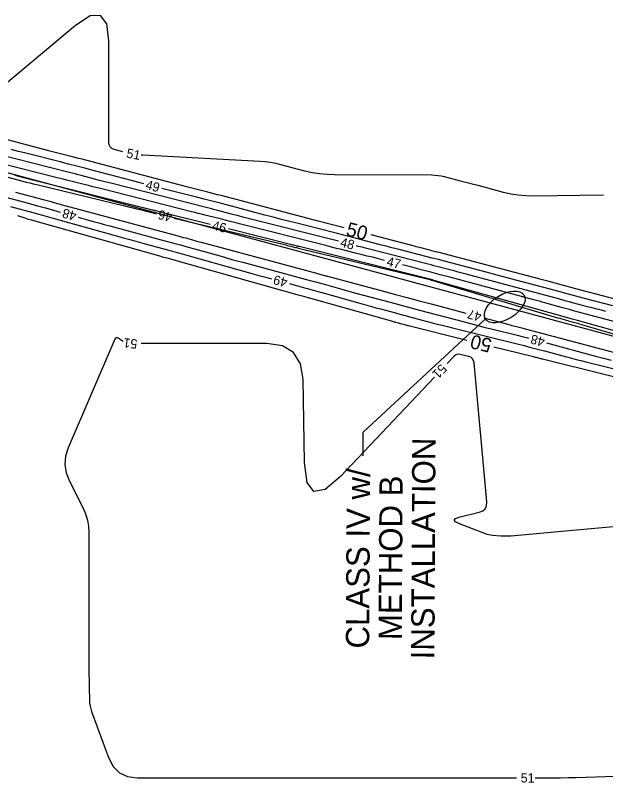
# Model space of a CAD drawing. Extents: x 2384780 to 2405861, y 547869 to 573706.
# Drawn here: x 2395138.4 to 2395265, y 553863.6 to 554028.2 of the extents above; entities that cross this region are included whole.
import ezdxf

# ---------------------------------------------------------------- set-up
doc = ezdxf.new("R2010")
doc.units = 0
for name, color, linetype in [('Breaklines', 7, 'Continuous'), ('Old_Level_5', 7, 'Continuous'), ('Old_Level_6', 7, 'Continuous'), ('Old_Level_60', 7, 'Continuous'), ('Old_Level_61', 7, 'Continuous')]:
    doc.layers.add(name, color=color, linetype=linetype)

# ---------------------------------------------------------------- blocks, each defined once
blk = doc.blocks.new('BUBBLE')
at = {"layer": 'Old_Level_6'}
blk.add_ellipse((0, 0), major_axis=(192.5, 153.8), ratio=0.548538, dxfattribs=at)

msp = doc.modelspace()

# ---------------------------------------------------------------- linework, layer by layer
at = {"layer": 'Breaklines'}
msp.add_line((2395314.8815, 553946.345), (2395018.7265, 554026.1745), dxfattribs=at)
at = {"layer": 'Old_Level_5'}
for p in [(2395239.286, 553963.07225), (2395213.05975, 553933.722)]:
    msp.add_line(p, (2395213.05975, 553938.7475), dxfattribs=at)
at = {"layer": 'Old_Level_60'}
for points in [[(2395161.4875, 553998.9295), (2395159.6595, 553999.409), (2395159.151, 553999.6175), (2395158.78775, 553999.938), (2395158.56975, 554000.37075), (2395158.497, 554000.9155), (2395158.49475, 554022.67475), (2395158.04725, 554026.38075), (2395156.70575, 554028.17325), (2395154.46975, 554028.0525), (2395151.33975, 554026.01825), (2395130.9655, 554008.983)], [(2395207.7315, 553979.7135), (2395188.09, 553984.6895), (2395187.19075, 553984.9185), (2395186.29225, 553985.1495), (2395185.39425, 553985.3825), (2395184.49675, 553985.61775), (2395181.566, 553986.3895), (2395180.93775, 553986.55425), (2395180.309, 553986.71725), (2395179.68, 553986.879), (2395179.05075, 553987.03925), (2395159.17775, 553992.07525), (2395158.26075, 553992.30875), (2395157.34425, 553992.54425), (2395156.42825, 553992.782), (2395155.513, 553993.02175), (2395152.524, 553993.809), (2395151.88325, 553993.97675), (2395151.242, 553994.14325), (2395150.6005, 553994.30825), (2395149.95875, 553994.47175), (2395130.2635, 553999.4635)], [(2395165.95675, 553992.05375), (2395164.939, 553992.31775), (2395163.3355, 553992.738), (2395155.1255, 553994.89975), (2395153.36575, 553995.361), (2395151.605, 553995.818), (2395149.84325, 553996.271), (2395148.08025, 553996.72), (2395140.70825, 553998.5885), (2395139.129, 553998.99075), (2395137.55075, 553999.3965)], [(2395217.6245, 553975.61125), (2395216.11925, 553975.9925), (2395215.015, 553976.27175), (2395213.91075, 553976.55), (2395212.806, 553976.82725), (2395211.70125, 553977.10375), (2395208.0915, 553978.005), (2395207.318, 553978.1985), (2395206.54475, 553978.3925), (2395205.77175, 553978.5875), (2395204.99875, 553978.783), (2395186.5405, 553983.46), (2395185.51275, 553983.72), (2395184.485, 553983.97925), (2395183.45675, 553984.23725), (2395182.4285, 553984.49475), (2395179.069, 553985.33375), (2395178.34925, 553985.514), (2395177.6295, 553985.69475), (2395176.91, 553985.876), (2395176.1905, 553986.058), (2395156.979, 553990.927), (2395156.02525, 553991.16825), (2395155.07125, 553991.40875), (2395154.11725, 553991.6485), (2395153.163, 553991.8875), (2395150.04525, 553992.6665), (2395149.37725, 553992.83375), (2395148.7095, 553993.0015), (2395148.04175, 553993.17), (2395147.37425, 553993.33875), (2395127.06925, 553998.48575)], [(2395264.5485, 553989.62475), (2395249.55475, 553989.40475), (2395247.9205, 553989.4365), (2395246.29975, 553989.58), (2395244.693, 553989.835), (2395243.09975, 553990.20175), (2395237.6705, 553991.64825), (2395236.68375, 553991.90975), (2395235.6965, 553992.169), (2395234.7085, 553992.426), (2395233.72, 553992.6805), (2395230.48975, 553993.50775), (2395229.79475, 553993.66325), (2395229.094, 553993.77525), (2395228.388, 553993.84375), (2395227.67625, 553993.8685), (2395206.91625, 553993.95625), (2395205.29825, 553994.01325), (2395203.693, 553994.17025), (2395202.101, 553994.42775), (2395200.522, 553994.78525), (2395195.38525, 553996.11725), (2395194.28, 553996.3745), (2395193.16625, 553996.576), (2395192.04375, 553996.72125), (2395190.9125, 553996.8105), (2395165.746, 553998.16975), (2395165.41225, 553998.19625)], [(2395136.51725, 553993.5235), (2395140.0095, 553992.615), (2395140.758, 553992.422), (2395141.50775, 553992.23225), (2395142.258, 553992.04575), (2395143.00925, 553991.86275), (2395164.4875, 553986.6775), (2395165.14425, 553986.51775), (2395165.8, 553986.3555), (2395166.4555, 553986.19075), (2395167.11025, 553986.02375), (2395168.637, 553985.631)], [(2395180.2475, 553983.31675), (2395170.727, 553985.69475), (2395170.442, 553985.76625), (2395170.157, 553985.83775), (2395169.872, 553985.9095), (2395169.587, 553985.98175), (2395168.6565, 553986.2175), (2395168.457, 553986.268), (2395168.2575, 553986.31825), (2395168.058, 553986.3685), (2395167.85825, 553986.4185), (2395142.1515, 553992.8425), (2395141.74325, 553992.94475), (2395141.33475, 553993.04725), (2395140.9265, 553993.15025), (2395140.5185, 553993.2535), (2395139.18525, 553993.5915), (2395138.8995, 553993.66375), (2395138.61375, 553993.73575), (2395138.328, 553993.80775)], [(2395266.59925, 553965.8455), (2395260.481, 553967.45675), (2395258.648, 553967.9405), (2395256.8155, 553968.4265), (2395254.98375, 553968.91475), (2395253.1525, 553969.405), (2395245.756, 553971.38975), (2395244.17075, 553971.81425), (2395242.585, 553972.23675), (2395240.99875, 553972.6575), (2395239.412, 553973.07625), (2395230.5115, 553975.42025), (2395229.17075, 553975.7715), (2395227.829, 553976.11975), (2395226.48675, 553976.46475), (2395225.1435, 553976.80675), (2395220.75425, 553977.9185), (2395219.814, 553978.158), (2395218.87425, 553978.3995), (2395217.93525, 553978.64325), (2395216.99675, 553978.88925), (2395211.8875, 553980.23475), (2395210.7925, 553980.52175), (2395209.69675, 553980.80625), (2395208.60025, 553981.088), (2395207.503, 553981.36725), (2395199.1245, 553983.49), (2395197.32975, 553983.947), (2395195.53575, 553984.408), (2395193.74325, 553984.8735), (2395191.9515, 553985.343), (2395184.04225, 553987.42575), (2395182.34675, 553987.87), (2395180.65025, 553988.31025), (2395178.953, 553988.74675), (2395177.2545, 553989.17925), (2395169.8315, 553991.06025)], [(2395130.199, 553990.80625), (2395141.436, 553987.7885), (2395143.15625, 553987.3235), (2395144.875, 553986.8535), (2395146.59225, 553986.378), (2395148.07775, 553985.962)], [(2395138.4505, 553990.276), (2395144.37, 553988.68625), (2395144.94325, 553988.5315), (2395145.51575, 553988.37475), (2395146.088, 553988.2165), (2395146.6595, 553988.05625), (2395148.52625, 553987.53025), (2395148.9265, 553987.418), (2395149.327, 553987.30725), (2395149.728, 553987.19775), (2395150.129, 553987.0895), (2395173.56425, 553980.805), (2395174.0315, 553980.679), (2395174.4985, 553980.55125), (2395174.96475, 553980.42225), (2395175.43075, 553980.29175), (2395176.9525, 553979.8625), (2395177.27875, 553979.77125), (2395177.60525, 553979.68075), (2395177.93225, 553979.5915), (2395178.25925, 553979.5035), (2395203.01375, 553972.87575), (2395203.251, 553972.81175), (2395203.488, 553972.747), (2395203.72475, 553972.6815), (2395203.9615, 553972.61525), (2395204.734, 553972.39725), (2395204.8995, 553972.35075), (2395205.06525, 553972.305), (2395205.23125, 553972.25975), (2395205.39725, 553972.215), (2395217.36975, 553969.013), (2395219.93525, 553968.32725), (2395222.501, 553967.64225), (2395225.067, 553966.95775), (2395227.63325, 553966.274), (2395235.019, 553964.30675)], [(2395137.3935, 553987.18825), (2395142.18525, 553985.90125), (2395143.21175, 553985.624), (2395144.23725, 553985.3435), (2395145.262, 553985.05975), (2395146.28575, 553984.773), (2395160.352, 553980.8085), (2395161.8255, 553980.39575), (2395163.30025, 553979.98775), (2395164.7765, 553979.58425), (2395166.25375, 553979.18575), (2395171.082, 553977.891), (2395172.11625, 553977.61175), (2395173.14925, 553977.3295), (2395174.18175, 553977.04375), (2395175.213, 553976.75475), (2395189.1615, 553972.8215), (2395190.64675, 553972.40525), (2395192.13325, 553971.994), (2395193.3505, 553971.66175)], [(2395151.92775, 553984.87725), (2395153.91075, 553984.31825), (2395155.112, 553983.98175), (2395156.31425, 553983.64925), (2395157.51725, 553983.3205), (2395158.72175, 553982.9955), (2395170.50075, 553979.83675), (2395172.16225, 553979.38825), (2395173.82225, 553978.9345), (2395175.48075, 553978.4755), (2395177.138, 553978.011), (2395182.54875, 553976.48525), (2395183.70875, 553976.16025), (2395184.86975, 553975.839), (2395186.032, 553975.52175), (2395187.195, 553975.20825), (2395200.62375, 553971.613), (2395201.6995, 553971.323), (2395202.77425, 553971.0295), (2395203.84825, 553970.73225), (2395204.921, 553970.4315), (2395208.42425, 553969.443), (2395209.17525, 553969.2325), (2395209.927, 553969.02475), (2395210.67925, 553968.81925), (2395211.4325, 553968.6165), (2395218.78975, 553966.649), (2395220.3665, 553966.2275), (2395221.94325, 553965.8065), (2395223.52, 553965.38575), (2395225.097, 553964.9655), (2395234.44525, 553962.4755), (2395236.037, 553962.05525), (2395237.6305, 553961.64175), (2395239.22575, 553961.235), (2395240.8225, 553960.83525), (2395246.04225, 553959.53975), (2395247.16, 553959.26), (2395248.27675, 553958.9755), (2395248.4965, 553958.9185)], [(2395172.52025, 553984.672), (2395196.1405, 553978.9955), (2395196.4625, 553978.9175), (2395196.78425, 553978.8385), (2395197.1055, 553978.75825), (2395197.42675, 553978.677), (2395198.475, 553978.41), (2395198.7, 553978.35325), (2395198.92475, 553978.297), (2395199.15, 553978.242), (2395199.3755, 553978.1875), (2395227.3855, 553971.481), (2395227.41775, 553971.47325), (2395227.45, 553971.4655), (2395227.482, 553971.4575), (2395227.514, 553971.4495), (2395227.61875, 553971.423), (2395227.64125, 553971.41725), (2395227.66375, 553971.4115), (2395227.686, 553971.4055), (2395227.7085, 553971.39925), (2395227.8635, 553971.35625), (2395227.89675, 553971.347), (2395227.92975, 553971.3375), (2395227.963, 553971.328), (2395227.996, 553971.31825), (2395254.747, 553963.32625), (2395255.20325, 553963.1915), (2395255.6605, 553963.059), (2395256.11825, 553962.929), (2395256.57675, 553962.80175), (2395258.076, 553962.38975), (2395258.397, 553962.30075), (2395258.71775, 553962.21), (2395259.03775, 553962.11775), (2395259.35725, 553962.02375), (2395269.164, 553959.115)], [(2395280.7515, 553956.618), (2395259.00875, 553962.704), (2395258.72625, 553962.7825), (2395258.4435, 553962.8605), (2395258.16025, 553962.9375), (2395257.877, 553963.0135), (2395256.9515, 553963.261), (2395256.753, 553963.31425), (2395256.555, 553963.36825), (2395256.357, 553963.42275), (2395256.15925, 553963.47775), (2395227.95375, 553971.394), (2395227.926, 553971.40175), (2395227.89825, 553971.4095), (2395227.87075, 553971.417), (2395227.843, 553971.4245), (2395227.746, 553971.4505), (2395227.72975, 553971.45475), (2395227.7135, 553971.459), (2395227.6975, 553971.46325), (2395227.68125, 553971.46725), (2395227.62825, 553971.48075), (2395227.61675, 553971.48375), (2395227.6055, 553971.4865), (2395227.594, 553971.48925), (2395227.58275, 553971.49225), (2395199.286, 553978.55725), (2395199.1285, 553978.59675), (2395198.971, 553978.63625), (2395198.8135, 553978.676), (2395198.656, 553978.71575), (2395198.1415, 553978.84625), (2395198.03125, 553978.874), (2395197.921, 553978.90175), (2395197.81075, 553978.9295), (2395197.7005, 553978.95725), (2395184.12825, 553982.34725)], [(2395265.1075, 553964.6415), (2395264.1245, 553964.9045), (2395263.1415, 553965.16625), (2395262.158, 553965.427), (2395261.17425, 553965.68675), (2395257.96025, 553966.533), (2395257.27175, 553966.715), (2395256.58325, 553966.8975), (2395255.895, 553967.08075), (2395255.20725, 553967.265), (2395235.11425, 553972.657), (2395234.24975, 553972.8885), (2395233.385, 553973.11875), (2395232.52, 553973.34825), (2395231.655, 553973.5765), (2395228.828, 553974.321), (2395228.222, 553974.47975), (2395227.61575, 553974.63725), (2395227.009, 553974.79325), (2395226.402, 553974.94775), (2395214.09475, 553978.06525), (2395213.5495, 553978.204), (2395213.00475, 553978.344), (2395212.46025, 553978.4855), (2395211.916, 553978.628), (2395211.6035, 553978.71025)], [(2395281.60575, 553958.55075), (2395258.12675, 553964.8245), (2395257.282, 553965.05175), (2395256.438, 553965.2815), (2395255.59475, 553965.51375), (2395254.752, 553965.749), (2395252.001, 553966.521), (2395251.41125, 553966.68575), (2395250.821, 553966.8485), (2395250.23025, 553967.00975), (2395249.639, 553967.16925), (2395231.61475, 553972.00575), (2395229.577, 553972.54875), (2395227.537, 553973.08475), (2395225.4955, 553973.61325), (2395223.452, 553974.13475), (2395221.502, 553974.62875)], [(2395197.21325, 553970.6235), (2395199.97825, 553969.883), (2395201.02075, 553969.602), (2395202.06225, 553969.31775), (2395203.103, 553969.02975), (2395204.1425, 553968.73825), (2395212.8135, 553966.29175), (2395213.80025, 553966.01525), (2395214.78775, 553965.742), (2395215.77625, 553965.47225), (2395216.76575, 553965.20575), (2395219.9995, 553964.341), (2395220.6925, 553964.15575), (2395221.3855, 553963.97075), (2395222.0785, 553963.78575), (2395222.7715, 553963.60125), (2395227.83, 553962.25375), (2395228.91475, 553961.96725), (2395230.0005, 553961.6855), (2395231.08725, 553961.4085), (2395232.1755, 553961.136), (2395246.06575, 553957.689), (2395247.529, 553957.3225), (2395248.991, 553956.95), (2395250.45125, 553956.5715), (2395251.91025, 553956.18675), (2395256.673, 553954.92), (2395257.694, 553954.65075), (2395258.71625, 553954.38575), (2395259.73975, 553954.12525), (2395260.76425, 553953.86875), (2395275.3215, 553950.259)], [(2395238.88425, 553963.27725), (2395244.5665, 553961.76375), (2395244.91125, 553961.6725), (2395245.25675, 553961.583), (2395245.60225, 553961.49475), (2395245.94825, 553961.40825), (2395247.07925, 553961.1275), (2395247.3215, 553961.06675), (2395247.5635, 553961.00525), (2395247.80525, 553960.9425), (2395248.04675, 553960.87875), (2395272.87525, 553954.2755)], [(2395161.541, 553958.21975), (2395160.471, 553958.92525), (2395160.251, 553959.0285), (2395160.062, 553959.0285), (2395159.90425, 553958.92475), (2395159.77725, 553958.71725), (2395149.77775, 553935.438), (2395149.20475, 553933.62075), (2395149.0535, 553931.81725), (2395149.32375, 553930.028), (2395150.0155, 553928.25275), (2395152.9635, 553922.47575), (2395153.51625, 553921.219), (2395153.911, 553919.924), (2395154.14775, 553918.59125), (2395154.22675, 553917.2205), (2395154.22675, 553887.50575), (2395154.2295, 553886.6395), (2395154.237, 553885.77325), (2395154.25, 553884.90725), (2395154.268, 553884.04125), (2395154.33525, 553881.21225), (2395154.374, 553880.61075), (2395154.46125, 553880.0185), (2395154.597, 553879.43525), (2395154.78125, 553878.86125)], [(2395228.29825, 553950.596), (2395208.1555, 553929.25875), (2395204.85875, 553926.4625), (2395202.476, 553926.0275), (2395201.0075, 553927.95375), (2395200.45325, 553932.241), (2395200.136, 553950.10225), (2395199.598, 553953.45125), (2395198.12, 553955.84325), (2395195.702, 553957.2785), (2395192.344, 553957.757), (2395165.4485, 553957.757)], [(2395252.36425, 553957.89825), (2395262.89525, 553955.0975), (2395264.563, 553954.65775), (2395266.23275, 553954.225)], [(2395279.939, 553919.71275), (2395244.6955, 553916.48625), (2395244.154, 553916.448), (2395243.6125, 553916.43275), (2395243.071, 553916.4405), (2395242.529, 553916.471), (2395240.75875, 553916.608), (2395240.38225, 553916.65075), (2395240.012, 553916.72025), (2395239.64775, 553916.8165), (2395239.2895, 553916.9395), (2395233.70925, 553919.08175), (2395232.81875, 553919.52075), (2395232.53875, 553919.919), (2395232.869, 553920.2765), (2395233.80975, 553920.59375), (2395237.93725, 553921.57725), (2395238.70075, 553921.87475), (2395239.22275, 553922.346), (2395239.50275, 553922.991), (2395239.54125, 553923.8095), (2395236.82825, 553953.61425), (2395236.715, 553954.1235), (2395236.4775, 553954.5265), (2395236.116, 553954.82325), (2395235.63025, 553955.01375), (2395233.84075, 553955.46225), (2395233.47125, 553955.5105), (2395233.12975, 553955.46275), (2395232.81625, 553955.319), (2395232.531, 553955.0795), (2395231.04425, 553953.50475)], [(2395154.78125, 553878.86125), (2395158.4125, 553868.95175), (2395159.3955, 553867.05625), (2395160.75675, 553865.70225), (2395162.49625, 553864.89), (2395164.61425, 553864.61925), (2395172.15075, 553864.61925), (2395173.76575, 553864.61925), (2395175.38075, 553864.61925), (2395176.99575, 553864.61925), (2395178.61075, 553864.61925), (2395195.38575, 553864.61925), (2395197.693, 553864.61925), (2395200, 553864.61925), (2395202.307, 553864.61925), (2395204.61425, 553864.61925), (2395212.15075, 553864.61925), (2395213.76575, 553864.61925), (2395215.38075, 553864.61925), (2395216.99575, 553864.61925), (2395218.61075, 553864.61925), (2395235.38575, 553864.61925), (2395237.693, 553864.61925), (2395240, 553864.61925), (2395242.307, 553864.61925), (2395244.61425, 553864.61925), (2395245.95, 553864.61925)], [(2395249.95, 553864.61925), (2395252.15075, 553864.61925), (2395253.76575, 553864.626), (2395255.38025, 553864.64625), (2395256.99475, 553864.68025), (2395258.609, 553864.7275), (2395275.636, 553865.29875)]]:
    msp.add_lwpolyline(points, dxfattribs=at)
at = {"layer": 'Old_Level_61'}
for points in [[(2395208.95725, 553982.59425), (2395208.446, 553982.7245), (2395205.877, 553983.37525), (2395205.32675, 553983.51525), (2395204.77675, 553983.65675), (2395204.22725, 553983.79925), (2395203.678, 553983.94325), (2395182.56775, 553989.502), (2395181.78125, 553989.70825), (2395180.994, 553989.9125), (2395180.2065, 553990.115), (2395179.4185, 553990.31575), (2395176.8435, 553990.96825), (2395176.292, 553991.1085), (2395175.74075, 553991.25025), (2395175.18975, 553991.39325), (2395174.63925, 553991.53775), (2395153.54775, 553997.091), (2395152.7595, 553997.2975), (2395151.9705, 553997.5025), (2395151.181, 553997.7055), (2395150.39125, 553997.9065), (2395147.81025, 553998.56075), (2395147.25725, 553998.7015), (2395146.70475, 553998.84375), (2395146.1525, 553998.987), (2395145.6005, 553999.13175), (2395124.57625, 554004.667)], [(2395138.88825, 553985.206), (2395140.47475, 553984.7075), (2395140.8325, 553984.59725), (2395141.1915, 553984.4905), (2395141.5515, 553984.38775), (2395141.9125, 553984.28875), (2395143.09375, 553983.9715), (2395143.34675, 553983.903), (2395143.59975, 553983.834), (2395143.85225, 553983.764), (2395144.10475, 553983.69325), (2395169.62775, 553976.5), (2395169.95575, 553976.40825), (2395170.284, 553976.31725), (2395170.61275, 553976.2275), (2395170.9415, 553976.13875), (2395172.0165, 553975.8505), (2395172.24675, 553975.78825), (2395172.47675, 553975.7255), (2395172.7065, 553975.66175), (2395172.93625, 553975.5975), (2395198.80825, 553968.302), (2395199.101, 553968.22), (2395199.394, 553968.139), (2395199.6875, 553968.05875), (2395199.98125, 553967.97975), (2395200.94075, 553967.72275), (2395201.14625, 553967.66725), (2395201.35175, 553967.61125), (2395201.557, 553967.5545), (2395201.762, 553967.497), (2395219.2935, 553962.5505), (2395219.47, 553962.501), (2395219.64675, 553962.45225), (2395219.82375, 553962.404), (2395220.00075, 553962.35625), (2395220.5795, 553962.2015), (2395220.7035, 553962.16825), (2395220.8275, 553962.13525), (2395220.95175, 553962.102), (2395221.07575, 553962.069), (2395221.981, 553961.82775), (2395222.17525, 553961.7765), (2395222.3695, 553961.72625), (2395222.564, 553961.6765), (2395222.75875, 553961.62775), (2395235.25625, 553958.5265)], [(2395279.87825, 553963.936), (2395258.626, 553969.5325), (2395257.83625, 553969.741), (2395257.0465, 553969.9505), (2395256.25725, 553970.16075), (2395255.468, 553970.372), (2395252.89075, 553971.06375), (2395252.3385, 553971.2115), (2395251.786, 553971.35875), (2395251.23325, 553971.5055), (2395250.68025, 553971.65125), (2395229.03325, 553977.35175), (2395228.539, 553977.4815), (2395228.04425, 553977.60975), (2395227.5495, 553977.737), (2395227.05425, 553977.863), (2395225.436, 553978.273), (2395225.08925, 553978.36125), (2395224.74275, 553978.45025), (2395224.3965, 553978.54025), (2395224.0505, 553978.631), (2395214.76225, 553981.07675)], [(2395241.0795, 553957.08125), (2395249.26025, 553955.05125), (2395249.48475, 553954.995), (2395249.70875, 553954.938), (2395249.9325, 553954.88), (2395250.15625, 553954.821), (2395250.88625, 553954.62675), (2395251.04275, 553954.5855), (2395251.1995, 553954.545), (2395251.35625, 553954.505), (2395251.51325, 553954.46575), (2395278.51175, 553947.77075)]]:
    msp.add_lwpolyline(points, dxfattribs=at)

# ---------------------------------------------------------------- block references
at = {"layer": 'Old_Level_5', "xscale": 0.019687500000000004, "yscale": 0.019687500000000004, "rotation": 173.279012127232}
msp.add_blockref('BUBBLE', (2395243.40325, 553965.6355), dxfattribs=at)

# ---------------------------------------------------------------- texts
at = {"layer": 'Breaklines'}
for s, height, p in [('INSTALLATION', 4.9999995, (2395228.307, 553890.0235)), ('CLASS IV w/', 4.9999995, (2395214.31925, 553892.35825)), ('METHOD B', 5, (2395221.32875, 553894.1655))]:
    msp.add_text(s, height=height, rotation=89.6955083, dxfattribs=at).set_placement(p)
at = {"layer": 'Old_Level_60'}
for s, rotation, p in [('51', 349.4165833, (2395162.133, 553997.6855)), ('49', 345.6200222, (2395166.21125, 553990.95325)), ('48', 164.2655861, (2395151.7215, 553985.9745)), ('46', 166.1277806, (2395172.25275, 553985.7565)), ('46', 345.9750417, (2395180.5095, 553982.2205)), ('48', 345.4747056, (2395207.96275, 553978.628)), ('47', 345.7836278, (2395217.92875, 553974.5025)), ('49', 164.9547472, (2395196.9705, 553971.722)), ('47', 165.0853222, (2395238.59375, 553964.3895)), ('48', 165.2239222, (2395252.1405, 553958.9955)), ('51', 173.2452389, (2395164.692, 553958.61675)), ('51', 226.6496028, (2395229.7225, 553953.56125))]:
    msp.add_text(s, height=2, rotation=rotation, dxfattribs=at).set_placement(p)
msp.add_text('51', height=2, dxfattribs=at).set_placement((2395246.81625, 553863.61925))
at = {"layer": 'Old_Level_61'}
for rotation, p in [(345.3507111, (2395209.1965, 553980.987)), (166.0630806, (2395240.82175, 553958.69075))]:
    msp.add_text('50', height=3, rotation=rotation, dxfattribs=at).set_placement(p)

doc.saveas('drawing.dxf')
